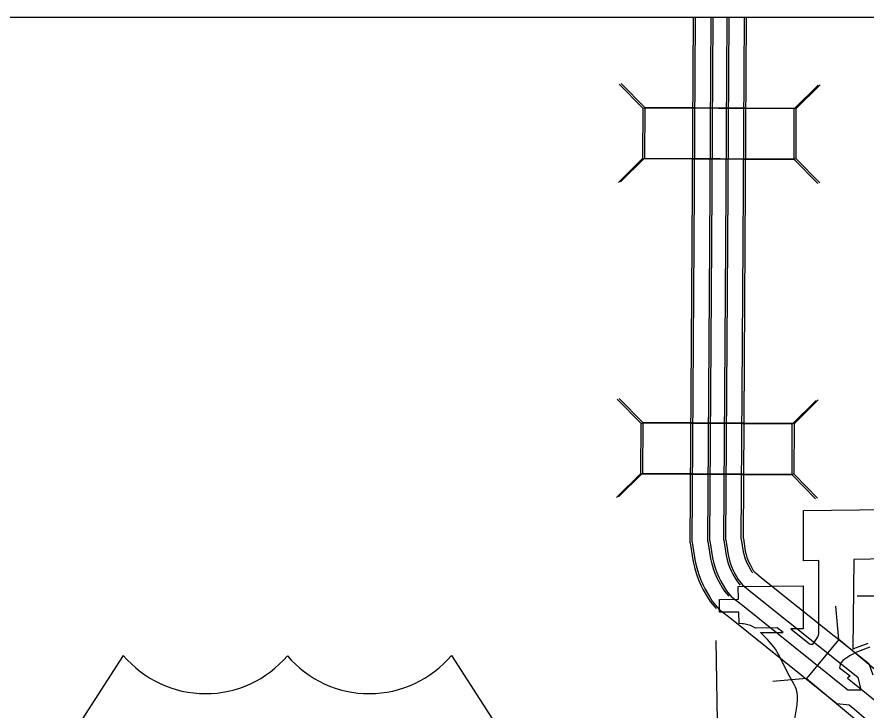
# Model space of a CAD drawing. Extents: x 1127717 to 1741049, y 2026793 to 2244711.
# Drawn here: x 1244840 to 1248173, y 2152924 to 2155644 of the extents above; entities that cross this region are included whole.
import ezdxf

# ---------------------------------------------------------------- set-up
doc = ezdxf.new("R2010")
doc.units = 0
for name, color, linetype in [('1', 7, 'Continuous'), ('10', 7, 'Continuous'), ('2', 7, 'Continuous'), ('20', 7, 'Continuous'), ('22', 7, 'Continuous'), ('6', 7, 'Continuous')]:
    doc.layers.add(name, color=color, linetype=linetype)

msp = doc.modelspace()

# ---------------------------------------------------------------- linework, layer by layer
at = {"layer": '1'}
msp.add_lwpolyline([(1238438.2, 2155644.2), (1269451.6, 2155644.2), (1269451.6, 2123596.1), (1238438.2, 2123596.1)], close=True, dxfattribs=at)
at = {"layer": '10'}
for points in [[(1247480.1, 2153583.6), (1247488, 2154755.8), (1247492.8, 2155644.2)], [(1247488, 2153585.9), (1247495.8, 2154758.1), (1247500.7, 2155644.2)], [(1247548.9, 2153588.5), (1247556.7, 2154755.4), (1247561.6, 2155644.2)], [(1247556.8, 2153590.8), (1247564.6, 2154757.6), (1247569.4, 2155644.2)], [(1247611.4, 2153593.1), (1247619.2, 2154755), (1247624.1, 2155644.2)], [(1247619.3, 2153595.3), (1247627.1, 2154757.3), (1247631.9, 2155644.2)], [(1247680.2, 2153598), (1247688, 2154754.6), (1247692.8, 2155644.2)], [(1247688.1, 2153600.3), (1247695.8, 2154756.8), (1247700.7, 2155644.2)], [(1248102.5, 2152948), (1248132.6, 2152923.9), (1248344.2, 2152743.5), (1248369.7, 2152728), (1248401.4, 2152721.2), (1248421.9, 2152722.9), (1248441.8, 2152725.3), (1248475.4, 2152737.5), (1248508, 2152755), (1249376.2, 2153352.3), (1250073.3, 2153826), (1250961.6, 2154441.9), (1251188.5, 2154593.3), (1251228.3, 2154624.9), (1251259.1, 2154659), (1251301.2, 2154710.9), (1251367.6, 2154795.1), (1251772.7, 2155320.6)], [(1247480.1, 2153583.6), (1247491.6, 2153508.2), (1247498.1, 2153482.2), (1247504.4, 2153460.8), (1247512.5, 2153438.5), (1247521.9, 2153417.4), (1247530.9, 2153398.9), (1247547.5, 2153370.1), (1247558.4, 2153352.7), (1247581.3, 2153325.5)], [(1247488, 2153585.9), (1247499.4, 2153510.5), (1247505.9, 2153484.5), (1247512.2, 2153463.1), (1247520.3, 2153440.8), (1247529.8, 2153419.7), (1247538.8, 2153401.2), (1247555.4, 2153372.4), (1247566.3, 2153355), (1247592.6, 2153323.7), (1247641.4, 2153284.8), (1248055.3, 2152953.8), (1248102.5, 2152948)], [(1247548.9, 2153588.5), (1247559, 2153521.7), (1247564.4, 2153500.3), (1247569.7, 2153482.3), (1247576.2, 2153464.4), (1247584.2, 2153446.5), (1247591.7, 2153431.2), (1247606.5, 2153405.5), (1247614.1, 2153393.2), (1247630.7, 2153373.6)], [(1247556.8, 2153590.8), (1247566.9, 2153524), (1247572.3, 2153502.5), (1247577.6, 2153484.5), (1247584.1, 2153466.7), (1247592.1, 2153448.8), (1247599.5, 2153433.5), (1247614.3, 2153407.8), (1247622, 2153395.5), (1247640.8, 2153373.2), (1247684.3, 2153338.6), (1248098.2, 2153007.4), (1248149.4, 2153006.5)], [(1247611.4, 2153593.1), (1247620.4, 2153534.1), (1247624.8, 2153516.7), (1247629.1, 2153501.8), (1247634.2, 2153487.9), (1247640.9, 2153472.9), (1247646.9, 2153460.5), (1247660.1, 2153437.7), (1247664.8, 2153430.1), (1247675.5, 2153417.3)], [(1247619.3, 2153595.3), (1247628.2, 2153536.3), (1247632.6, 2153519), (1247637, 2153504.1), (1247642.1, 2153490.1), (1247648.7, 2153475.2), (1247654.8, 2153462.8), (1247667.9, 2153439.9), (1247672.6, 2153432.4), (1247684.6, 2153418.2), (1247723.3, 2153387.4), (1248137.3, 2153056.2), (1248149.4, 2153006.5)], [(1247680.2, 2153598), (1247687.9, 2153547.6), (1247691.1, 2153534.7), (1247694.5, 2153523.3), (1247698, 2153513.7), (1247703.2, 2153502), (1247707.7, 2153492.7), (1247719, 2153473), (1247720.5, 2153470.7), (1247724.9, 2153465.5)], [(1247688.1, 2153600.3), (1247695.7, 2153549.9), (1247699, 2153537), (1247702.3, 2153525.6), (1247705.8, 2153516), (1247711, 2153504.3), (1247715.6, 2153495), (1247726.9, 2153475.3), (1247728.4, 2153473), (1247732.8, 2153467.8), (1247766.2, 2153441.1), (1248180.2, 2153109.9), (1248196.2, 2153065.1)]]:
    msp.add_lwpolyline(points, dxfattribs=at)
at = {"layer": '2'}
msp.add_lwpolyline([(1247580.8, 2153200.9), (1247593.3, 2152405.3)], dxfattribs=at)
at = {"layer": '20'}
for p, q in [((1247301.7, 2155289.2), (1247208.9, 2155383.1)), ((1247293.9, 2155287), (1247201.1, 2155380.8)), ((1247887.9, 2155283.7), (1247981.7, 2155376.5)), ((1247895.7, 2155286), (1247989.6, 2155378.8)), ((1247292.8, 2155089), (1247198.9, 2154996.1)), ((1247300.6, 2155091.3), (1247206.8, 2154998.4)), ((1247886.8, 2155085.7), (1247979.6, 2154991.9)), ((1247894.6, 2155088), (1247987.5, 2154994.1)), ((1247294.1, 2154054.3), (1247201.4, 2154148.3)), ((1247286.3, 2154052), (1247193.5, 2154146)), ((1247880.2, 2154048), (1247974.2, 2154140.7)), ((1247888.1, 2154050.3), (1247982, 2154143)), ((1247284.9, 2153854), (1247191, 2153761.3)), ((1247292.8, 2153856.3), (1247198.8, 2153763.6)), ((1247878.9, 2153850), (1247971.6, 2153756.1)), ((1247886.8, 2153852.3), (1247979.5, 2153758.4)), ((1248266.1, 2153374.3), (1248134.1, 2153373.8)), ((1248062.3, 2153204.1), (1248050.3, 2153335.5)), ((1247935.6, 2153051.9), (1247804.1, 2153039.9))]:
    msp.add_line(p, q, dxfattribs=at)
for points in [[(1247887.9, 2155283.7), (1247293.9, 2155287), (1247292.8, 2155089), (1247886.8, 2155085.7)], [(1247895.7, 2155286), (1247301.7, 2155289.2), (1247300.6, 2155091.3), (1247894.6, 2155088)], [(1247880.2, 2154048), (1247286.3, 2154052), (1247284.9, 2153854), (1247878.9, 2153850)], [(1247888.1, 2154050.3), (1247294.1, 2154054.3), (1247292.8, 2153856.3), (1247886.8, 2153852.3)], [(1247935.6, 2153051.9), (1248392, 2152671.7), (1248518.7, 2152823.9), (1248062.3, 2153204.1)]]:
    msp.add_lwpolyline(points, close=True, dxfattribs=at)
at = {"layer": '22'}
for p, q in [((1245256.6, 2153142), (1245083.5, 2152874.3)), ((1246543.5, 2153142), (1246716.6, 2152874.3))]:
    msp.add_line(p, q, dxfattribs=at)
for centre, start, end in [((1245578.9, 2153413.2), 220.075, 319.6701), ((1246221.1, 2153413.2), 220.3299, 319.925)]:
    msp.add_arc(centre, 421.2, start, end, dxfattribs=at)
at = {"layer": '6'}
for points in [[(1247806, 2153177.1), (1247797.2, 2153187.8), (1247782.6, 2153203.7), (1247754.8, 2153231.5), (1247844.6, 2153231.1), (1247821.1, 2153249.6), (1247735.2, 2153248.7), (1247721.8, 2153256.6), (1247716.4, 2153258.8), (1247711.2, 2153260.5), (1247706.2, 2153262.1), (1247694.9, 2153264.7), (1247689, 2153265.5), (1247683.6, 2153266), (1247671.4, 2153266.7), (1247670.3, 2153311.9), (1247594.4, 2153311.1), (1247594.4, 2153361.1), (1247669, 2153361.9), (1247667.8, 2153411.7), (1247923.1, 2153414.2), (1247923, 2153246.2), (1247874.5, 2153245.7), (1247947.8, 2153186.7), (1247952.6, 2153185.5), (1247960.1, 2153186.5), (1247968.8, 2153195.9), (1247976.8, 2153207.6), (1247980.8, 2153214.4), (1247982.3, 2153220), (1247983.5, 2153230.8), (1247984.1, 2153513.9), (1247923.4, 2153512.5), (1247923.9, 2153710.1), (1248253, 2153713.2)], [(1248252.3, 2153520.3), (1248121.6, 2153517.2), (1248117.5, 2153166.7), (1248128.5, 2153171.8), (1248146.4, 2153178.7), (1248177.8, 2153190.4)], [(1247889.7, 2152893.9), (1247899, 2152948.6), (1247900.4, 2152969.2), (1247900.4, 2152984.6), (1247899.3, 2152993), (1247898.1, 2153002.3), (1247895.8, 2153010.7), (1247892.9, 2153017.8), (1247887.6, 2153028.4), (1247868.4, 2153063.6), (1247825.9, 2153145.9), (1247814.6, 2153165.8), (1247806, 2153177.1)], [(1248183.8, 2153173.9), (1248146.1, 2153160), (1248129.7, 2153152.9), (1248114.8, 2153145.8), (1248104.7, 2153139.7), (1248097.4, 2153134.9), (1248085.5, 2153126.9), (1248078.2, 2153121.3), (1248071.1, 2153114.7), (1248069.3, 2153110.9), (1248067.3, 2153105.6), (1248066.3, 2153098.8), (1248065.8, 2153093.3), (1248107.5, 2153062.4), (1248096.4, 2153052.3), (1248115.5, 2153036.4), (1248246.3, 2152931.1)]]:
    msp.add_lwpolyline(points, dxfattribs=at)

doc.saveas('drawing.dxf')
